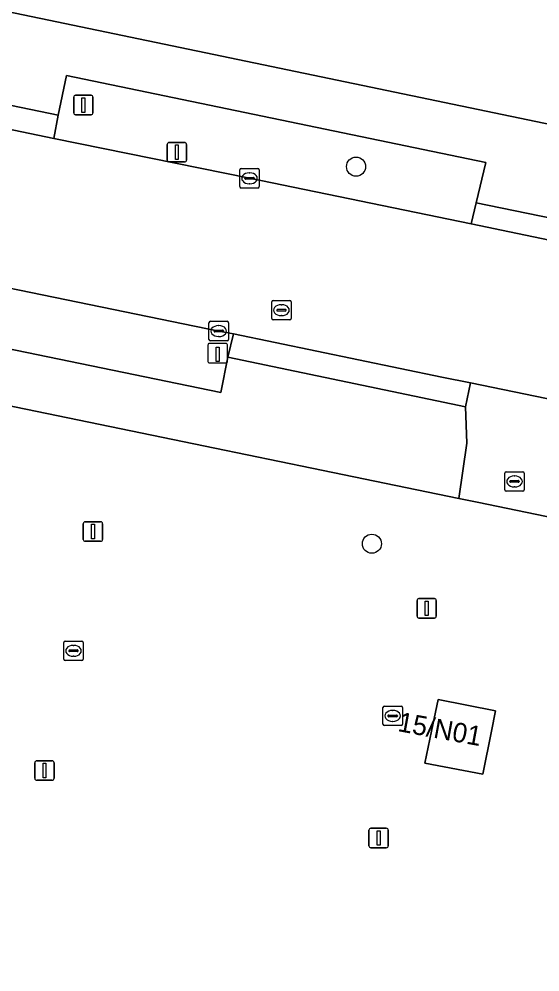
# Model space of a CAD drawing. Extents: x 157692 to 159674, y 381452 to 383291.
# Drawn here: x 158337.74 to 158364.44, y 382487.65 to 382536.5 of the extents above; entities that cross this region are included whole.
import ezdxf

# ---------------------------------------------------------------- set-up
doc = ezdxf.new("R2010")
doc.units = 0
for name, color, linetype in [('IMGEO_Berm_groen', 7, 'Continuous'), ('IMGEO_Boom', 7, 'Continuous'), ('IMGEO_Brandkraan', 7, 'Continuous'), ('IMGEO_Erf', 7, 'Continuous'), ('IMGEO_Kolk', 7, 'Continuous'), ('IMGEO_Lichtmast', 7, 'Continuous'), ('IMGEO_Paal', 7, 'Continuous'), ('IMGEO_Pand', 7, 'Continuous'), ('IMGEO_Pand_nummerreeks', 7, 'Continuous'), ('IMGEO_Rijbaan_lokaal_gesloten', 7, 'Continuous'), ('IMGEO_Rioolput', 7, 'Continuous'), ('IMGEO_Verkeersbordpaal', 7, 'Continuous'), ('IMGEO_Voetpad_open', 7, 'Continuous')]:
    doc.layers.add(name, color=color, linetype=linetype)

msp = doc.modelspace()

# ---------------------------------------------------------------- linework, layer by layer
at = {"layer": 'IMGEO_Berm_groen'}
for points in [[(158361.667, 382529.148), (158340.165, 382533.618), (158339.75, 382531.581), (158339.525, 382530.385), (158349.553, 382528.338), (158360.924, 382525.998), (158361.181, 382527.088)], [(158348.451, 382519.172), (158348.728, 382520.358), (158347.973, 382520.508), (158326.867, 382524.85), (158306.84, 382528.987), (158300.233, 382530.369), (158299.595, 382527.37), (158325.936, 382521.917), (158348.088, 382517.356)]]:
    msp.add_lwpolyline(points, close=True, dxfattribs=at)
at = {"layer": 'IMGEO_Boom'}
for centre in [(158355.014, 382528.936), (158355.828, 382509.603)]:
    msp.add_circle(centre, 0.489, dxfattribs=at)
at = {"layer": 'IMGEO_Brandkraan'}
for p, q in [((158362.638, 382512.37), (158362.638, 382513.222)), ((158362.713, 382513.296), (158363.565, 382513.296)), ((158363.126, 382513.076), (158363.151, 382513.076)), ((158363.639, 382513.222), (158363.639, 382512.37)), ((158362.897, 382512.79), (158362.897, 382512.802)), ((158363.335, 382512.753), (158362.937, 382512.753)), ((158362.94, 382512.839), (158363.338, 382512.839)), ((158363.149, 382512.516), (158363.124, 382512.516)), ((158363.381, 382512.802), (158363.381, 382512.79)), ((158363.565, 382512.296), (158362.713, 382512.296))]:
    msp.add_line(p, q, dxfattribs=at)
for points in [[(158362.638, 382512.37), (158362.638, 382513.222)], [(158362.713, 382513.296), (158363.565, 382513.296)], [(158363.639, 382513.222), (158363.639, 382512.37)], [(158363.565, 382512.296), (158362.713, 382512.296)]]:
    msp.add_lwpolyline(points, dxfattribs=at)
for centre, radius, start, end in [((158362.715, 382513.22), 0.0765, 91.552, 178.448), ((158362.715, 382513.22), 0.0765, 91.552, 178.448), ((158363.563, 382513.22), 0.0765, 1.552, 88.448), ((158363.563, 382513.22), 0.0765, 1.552, 88.448), ((158362.715, 382512.372), 0.0765, 181.552, 268.448), ((158362.715, 382512.372), 0.0765, 181.552, 268.448), ((158362.937, 382512.799), 0.0403, 85.8775, 175.7526), ((158362.934, 382512.789), 0.0366, 178.938, 274.7102), ((158363.338, 382512.796), 0.043, 264.8664, 352.4533), ((158363.342, 382512.801), 0.0386, 1.7309, 96.639), ((158363.563, 382512.372), 0.0765, 271.552, 358.448), ((158363.563, 382512.372), 0.0765, 271.552, 358.448)]:
    msp.add_arc(centre, radius, start, end, dxfattribs=at)
for centre, major_axis, ratio, start_param, end_param in [((158363.125, 382512.796), (-0.387, 0.002), 0.722429, 4.712389, 7.853982), ((158363.15, 382512.796), (-0.39, 0.002), 0.717154, 1.570796, 4.712389)]:
    msp.add_ellipse(centre, major_axis=major_axis, ratio=ratio, start_param=start_param, end_param=end_param, dxfattribs=at)
at = {"layer": 'IMGEO_Erf'}
for points in [[(158195.722, 382566.191), (158274.782, 382549.891), (158311.051, 382542.412), (158311.095, 382542.581), (158321.419, 382540.176), (158391.337, 382525.614), (158405.273, 382522.711), (158421.57, 382519.396), (158421.623, 382519.691), (158430.232, 382517.917), (158430.22, 382517.771), (158448.226, 382514.066), (158448.261, 382514.179), (158456.419, 382512.52)], [(158458.989, 382487.647), (158450.596, 382489.334), (158438.61, 382491.745), (158439.424, 382495.671), (158432.629, 382497.066), (158418.401, 382499.986), (158418.333, 382500), (158413.381, 382501.016), (158406.934, 382502.34), (158402.173, 382503.317), (158400.677, 382503.624), (158376.192, 382508.649), (158371.058, 382509.707), (158361.312, 382511.716), (158360.284, 382511.928), (158352.753, 382513.48), (158347.768, 382514.508), (158288.641, 382526.697), (158286.766, 382527.066)]]:
    msp.add_lwpolyline(points, dxfattribs=at)
msp.add_lwpolyline([(158358.541, 382498.353), (158358.882, 382500), (158359.217, 382501.622), (158362.165, 382501.041), (158361.958, 382500), (158361.519, 382497.796)], close=True, dxfattribs=at)
at = {"layer": 'IMGEO_Kolk'}
for p, q in [((158349.053, 382527.913), (158349.053, 382528.765)), ((158349.128, 382528.839), (158349.98, 382528.839)), ((158349.541, 382528.619), (158349.566, 382528.619)), ((158350.054, 382528.765), (158350.054, 382527.913)), ((158349.312, 382528.333), (158349.312, 382528.345)), ((158349.75, 382528.296), (158349.352, 382528.296)), ((158349.355, 382528.382), (158349.753, 382528.382)), ((158349.564, 382528.059), (158349.539, 382528.059)), ((158349.796, 382528.345), (158349.796, 382528.333)), ((158349.98, 382527.839), (158349.128, 382527.839)), ((158347.476, 382520.08), (158347.476, 382520.932)), ((158347.551, 382521.006), (158348.403, 382521.006)), ((158347.964, 382520.786), (158347.989, 382520.786)), ((158348.477, 382520.932), (158348.477, 382520.08)), ((158347.735, 382520.5), (158347.735, 382520.512)), ((158348.173, 382520.463), (158347.775, 382520.463)), ((158347.778, 382520.549), (158348.176, 382520.549)), ((158347.987, 382520.226), (158347.962, 382520.226)), ((158348.219, 382520.512), (158348.219, 382520.5)), ((158348.403, 382520.006), (158347.551, 382520.006)), ((158340.105, 382504.613), (158340.957, 382504.613)), ((158340.03, 382503.687), (158340.03, 382504.539)), ((158340.289, 382504.107), (158340.289, 382504.119)), ((158340.727, 382504.07), (158340.329, 382504.07)), ((158340.332, 382504.156), (158340.73, 382504.156)), ((158340.518, 382504.393), (158340.543, 382504.393)), ((158340.773, 382504.119), (158340.773, 382504.107)), ((158341.031, 382504.539), (158341.031, 382503.687)), ((158340.957, 382503.613), (158340.105, 382503.613)), ((158340.541, 382503.833), (158340.516, 382503.833)), ((158356.393, 382500.349), (158356.393, 382501.201)), ((158356.468, 382501.275), (158357.32, 382501.275)), ((158357.394, 382501.201), (158357.394, 382500.349)), ((158356.652, 382500.769), (158356.652, 382500.781)), ((158357.09, 382500.732), (158356.692, 382500.732)), ((158356.695, 382500.818), (158357.093, 382500.818)), ((158356.881, 382501.055), (158356.906, 382501.055)), ((158357.136, 382500.781), (158357.136, 382500.769)), ((158357.32, 382500.275), (158356.468, 382500.275)), ((158356.904, 382500.495), (158356.879, 382500.495))]:
    msp.add_line(p, q, dxfattribs=at)
for points in [[(158349.053, 382527.913), (158349.053, 382528.765)], [(158349.128, 382528.839), (158349.98, 382528.839)], [(158350.054, 382528.765), (158350.054, 382527.913)], [(158349.98, 382527.839), (158349.128, 382527.839)], [(158347.476, 382520.08), (158347.476, 382520.932)], [(158347.551, 382521.006), (158348.403, 382521.006)], [(158348.477, 382520.932), (158348.477, 382520.08)], [(158348.403, 382520.006), (158347.551, 382520.006)], [(158340.105, 382504.613), (158340.957, 382504.613)], [(158340.03, 382503.687), (158340.03, 382504.539)], [(158341.031, 382504.539), (158341.031, 382503.687)], [(158340.957, 382503.613), (158340.105, 382503.613)], [(158356.393, 382500.349), (158356.393, 382501.201)], [(158356.468, 382501.275), (158357.32, 382501.275)], [(158357.394, 382501.201), (158357.394, 382500.349)], [(158357.32, 382500.275), (158356.468, 382500.275)]]:
    msp.add_lwpolyline(points, dxfattribs=at)
for centre, radius, start, end in [((158349.13, 382528.763), 0.0765, 91.552, 178.448), ((158349.13, 382528.763), 0.0765, 91.552, 178.448), ((158349.978, 382528.763), 0.0765, 1.552, 88.448), ((158349.978, 382528.763), 0.0765, 1.552, 88.448), ((158349.352, 382528.342), 0.0403, 85.8775, 175.7526), ((158349.349, 382528.332), 0.0366, 178.938, 274.7102), ((158349.753, 382528.339), 0.043, 264.8664, 352.4533), ((158349.757, 382528.344), 0.0386, 1.7309, 96.639), ((158349.13, 382527.915), 0.0765, 181.552, 268.448), ((158349.13, 382527.915), 0.0765, 181.552, 268.448), ((158349.978, 382527.915), 0.0765, 271.552, 358.448), ((158349.978, 382527.915), 0.0765, 271.552, 358.448), ((158347.553, 382520.93), 0.0765, 91.552, 178.448), ((158347.553, 382520.93), 0.0765, 91.552, 178.448), ((158348.401, 382520.93), 0.0765, 1.552, 88.448), ((158348.401, 382520.93), 0.0765, 1.552, 88.448), ((158347.775, 382520.509), 0.0403, 85.8775, 175.7526), ((158347.772, 382520.499), 0.0366, 178.938, 274.7102), ((158348.176, 382520.506), 0.043, 264.8664, 352.4533), ((158348.18, 382520.511), 0.0386, 1.7309, 96.639), ((158347.553, 382520.082), 0.0765, 181.552, 268.448), ((158347.553, 382520.082), 0.0765, 181.552, 268.448), ((158348.401, 382520.082), 0.0765, 271.552, 358.448), ((158348.401, 382520.082), 0.0765, 271.552, 358.448), ((158340.107, 382504.537), 0.0765, 91.552, 178.448), ((158340.107, 382504.537), 0.0765, 91.552, 178.448), ((158340.955, 382504.537), 0.0765, 1.552, 88.448), ((158340.955, 382504.537), 0.0765, 1.552, 88.448), ((158340.329, 382504.116), 0.0403, 85.8775, 175.7526), ((158340.326, 382504.106), 0.0366, 178.938, 274.7102), ((158340.73, 382504.113), 0.043, 264.8664, 352.4533), ((158340.734, 382504.118), 0.0386, 1.7309, 96.639), ((158340.107, 382503.689), 0.0765, 181.552, 268.448), ((158340.107, 382503.689), 0.0765, 181.552, 268.448), ((158340.955, 382503.689), 0.0765, 271.552, 358.448), ((158340.955, 382503.689), 0.0765, 271.552, 358.448), ((158356.47, 382501.199), 0.0765, 91.552, 178.448), ((158356.47, 382501.199), 0.0765, 91.552, 178.448), ((158357.318, 382501.199), 0.0765, 1.552, 88.448), ((158357.318, 382501.199), 0.0765, 1.552, 88.448), ((158356.692, 382500.778), 0.0403, 85.8775, 175.7526), ((158356.689, 382500.768), 0.0366, 178.938, 274.7102), ((158357.093, 382500.775), 0.043, 264.8664, 352.4533), ((158357.097, 382500.78), 0.0386, 1.7309, 96.639), ((158356.47, 382500.351), 0.0765, 181.552, 268.448), ((158356.47, 382500.351), 0.0765, 181.552, 268.448), ((158357.318, 382500.351), 0.0765, 271.552, 358.448), ((158357.318, 382500.351), 0.0765, 271.552, 358.448)]:
    msp.add_arc(centre, radius, start, end, dxfattribs=at)
for centre, major_axis, ratio, start_param, end_param in [((158349.54, 382528.339), (-0.387, 0.002), 0.722429, 4.712389, 7.853982), ((158349.565, 382528.339), (-0.39, 0.002), 0.717154, 1.570796, 4.712389), ((158347.963, 382520.506), (-0.387, 0.002), 0.722429, 4.712389, 7.853982), ((158347.988, 382520.506), (-0.39, 0.002), 0.717154, 1.570796, 4.712389), ((158340.517, 382504.113), (-0.387, 0.002), 0.722429, 4.712389, 7.853982), ((158340.542, 382504.113), (-0.39, 0.002), 0.717154, 1.570796, 4.712389), ((158356.88, 382500.775), (-0.387, 0.002), 0.722429, 4.712389, 7.853982), ((158356.905, 382500.775), (-0.39, 0.002), 0.717154, 1.570796, 4.712389)]:
    msp.add_ellipse(centre, major_axis=major_axis, ratio=ratio, start_param=start_param, end_param=end_param, dxfattribs=at)
at = {"layer": 'IMGEO_Lichtmast'}
for p, q in [((158345.335, 382529.277), (158345.335, 382530.077)), ((158345.335, 382530.077), (158345.335, 382529.277)), ((158345.435, 382530.177), (158346.225, 382530.177)), ((158346.225, 382530.177), (158345.435, 382530.177)), ((158346.325, 382530.077), (158346.325, 382529.277)), ((158346.325, 382529.277), (158346.325, 382530.077)), ((158346.225, 382529.177), (158345.435, 382529.177)), ((158345.435, 382529.177), (158346.225, 382529.177)), ((158341.032, 382509.827), (158341.032, 382510.627)), ((158341.032, 382510.627), (158341.032, 382509.827)), ((158341.132, 382510.727), (158341.922, 382510.727)), ((158341.922, 382510.727), (158341.132, 382510.727)), ((158342.022, 382510.627), (158342.022, 382509.827)), ((158342.022, 382509.827), (158342.022, 382510.627)), ((158341.922, 382509.727), (158341.132, 382509.727)), ((158341.132, 382509.727), (158341.922, 382509.727)), ((158358.141, 382505.89), (158358.141, 382506.69)), ((158358.141, 382506.69), (158358.141, 382505.89)), ((158358.241, 382506.79), (158359.031, 382506.79)), ((158359.031, 382506.79), (158358.241, 382506.79)), ((158359.131, 382506.69), (158359.131, 382505.89)), ((158359.131, 382505.89), (158359.131, 382506.69)), ((158359.031, 382505.79), (158358.241, 382505.79)), ((158358.241, 382505.79), (158359.031, 382505.79)), ((158338.548, 382497.574), (158338.548, 382498.374)), ((158338.548, 382498.374), (158338.548, 382497.574)), ((158338.648, 382498.474), (158339.438, 382498.474)), ((158339.438, 382498.474), (158338.648, 382498.474)), ((158339.538, 382498.374), (158339.538, 382497.574)), ((158339.538, 382497.574), (158339.538, 382498.374)), ((158339.438, 382497.474), (158338.648, 382497.474)), ((158338.648, 382497.474), (158339.438, 382497.474)), ((158355.678, 382494.114), (158355.678, 382494.914)), ((158355.678, 382494.914), (158355.678, 382494.114)), ((158355.778, 382495.014), (158356.568, 382495.014)), ((158356.568, 382495.014), (158355.778, 382495.014)), ((158356.668, 382494.914), (158356.668, 382494.114)), ((158356.668, 382494.114), (158356.668, 382494.914)), ((158356.568, 382494.014), (158355.778, 382494.014)), ((158355.778, 382494.014), (158356.568, 382494.014))]:
    msp.add_line(p, q, dxfattribs=at)
for points in [[(158345.755, 382530.052), (158345.905, 382530.052), (158345.905, 382529.302), (158345.755, 382529.302), (158345.755, 382530.052)], [(158341.452, 382510.602), (158341.602, 382510.602), (158341.602, 382509.852), (158341.452, 382509.852), (158341.452, 382510.602)], [(158358.561, 382506.665), (158358.711, 382506.665), (158358.711, 382505.915), (158358.561, 382505.915), (158358.561, 382506.665)], [(158338.968, 382498.349), (158339.118, 382498.349), (158339.118, 382497.599), (158338.968, 382497.599), (158338.968, 382498.349)], [(158356.098, 382494.889), (158356.248, 382494.889), (158356.248, 382494.139), (158356.098, 382494.139), (158356.098, 382494.889)]]:
    msp.add_lwpolyline(points, dxfattribs=at)
for centre, start, end in [((158345.435, 382530.077), 90, 180), ((158345.435, 382530.077), 90, 180), ((158346.225, 382530.077), 0, 90), ((158346.225, 382530.077), 360, 90), ((158345.435, 382529.277), 180, 270), ((158345.435, 382529.277), 180, 270), ((158346.225, 382529.277), 270, 0), ((158346.225, 382529.277), 270, 0), ((158341.132, 382510.627), 90, 180), ((158341.132, 382510.627), 90, 180), ((158341.922, 382510.627), 0, 90), ((158341.922, 382510.627), 360, 90), ((158341.132, 382509.827), 180, 270), ((158341.132, 382509.827), 180, 270), ((158341.922, 382509.827), 270, 0), ((158341.922, 382509.827), 270, 0), ((158358.241, 382506.69), 90, 180), ((158358.241, 382506.69), 90, 180), ((158359.031, 382506.69), 0, 90), ((158359.031, 382506.69), 360, 90), ((158358.241, 382505.89), 180, 270), ((158358.241, 382505.89), 180, 270), ((158359.031, 382505.89), 270, 0), ((158359.031, 382505.89), 270, 0), ((158338.648, 382498.374), 90, 180), ((158338.648, 382498.374), 90, 180), ((158339.438, 382498.374), 0, 90), ((158339.438, 382498.374), 360, 90), ((158338.648, 382497.574), 180, 270), ((158338.648, 382497.574), 180, 270), ((158339.438, 382497.574), 270, 0), ((158339.438, 382497.574), 270, 0), ((158355.778, 382494.914), 90, 180), ((158355.778, 382494.914), 90, 180), ((158356.568, 382494.914), 0, 90), ((158356.568, 382494.914), 360, 90), ((158355.778, 382494.114), 180, 270), ((158355.778, 382494.114), 180, 270), ((158356.568, 382494.114), 270, 0), ((158356.568, 382494.114), 270, 0)]:
    msp.add_arc(centre, 0.1, start, end, dxfattribs=at)
at = {"layer": 'IMGEO_Paal'}
for p, q in [((158347.422, 382519.787), (158347.422, 382518.946)), ((158347.422, 382519.787), (158347.422, 382518.946)), ((158348.338, 382519.871), (158347.497, 382519.871)), ((158348.338, 382519.871), (158347.497, 382519.871)), ((158348.422, 382518.955), (158348.422, 382519.796)), ((158348.422, 382518.955), (158348.422, 382519.796)), ((158347.506, 382518.871), (158348.347, 382518.871)), ((158347.506, 382518.871), (158348.347, 382518.871))]:
    msp.add_line(p, q, dxfattribs=at)
msp.add_lwpolyline([(158347.837, 382519.684), (158347.997, 382519.684), (158347.997, 382518.951), (158347.837, 382518.951), (158347.837, 382519.684)], dxfattribs=at)
for centre, start, end in [((158347.5, 382519.793), 92.4484, 184.2845), ((158347.5, 382519.793), 92.4484, 184.2845), ((158348.344, 382519.793), 2.4484, 94.2845), ((158348.344, 382519.793), 2.4484, 94.2845), ((158347.5, 382518.949), 182.4484, 274.2845), ((158347.5, 382518.949), 182.4484, 274.2845), ((158348.344, 382518.949), 272.4484, 4.2845), ((158348.344, 382518.949), 272.4484, 4.2845)]:
    msp.add_arc(centre, 0.0779, start, end, dxfattribs=at)
at = {"layer": 'IMGEO_Pand'}
msp.add_lwpolyline([(158358.541, 382498.353), (158361.519, 382497.796), (158361.958, 382500), (158362.165, 382501.041), (158359.217, 382501.622), (158358.882, 382500)], close=True, dxfattribs=at)
at = {"layer": 'IMGEO_Rijbaan_lokaal_gesloten'}
for points in [[(158455.234, 382506.703), (158447.039, 382508.382), (158446.823, 382508.402), (158441.115, 382509.579), (158429.075, 382512.06), (158420.38, 382513.822), (158412.665, 382515.4), (158407.689, 382516.417), (158403.558, 382517.279), (158396.686, 382518.681), (158388.786, 382520.283), (158370.569, 382524.027), (158368.871, 382524.339), (158360.924, 382525.998), (158349.553, 382528.338), (158339.525, 382530.385), (158331.802, 382531.993)], [(158326.867, 382524.85), (158347.973, 382520.508), (158348.728, 382520.358), (158359.412, 382518.151), (158360.882, 382517.848), (158368.095, 382516.36), (158373.027, 382515.353), (158377.134, 382514.514), (158388.116, 382512.3), (158403.257, 382509.189), (158406.163, 382508.592), (158408.127, 382508.192), (158414.605, 382506.871), (158419.699, 382505.833), (158426.214, 382504.505), (158433.869, 382502.92), (158436.477, 382502.38), (158441.03, 382501.451), (158447.261, 382500.179), (158448.135, 382500), (158466.8, 382496.177)]]:
    msp.add_lwpolyline(points, dxfattribs=at)
at = {"layer": 'IMGEO_Rioolput'}
for p, q in [((158350.691, 382521.152), (158350.691, 382522.004)), ((158350.766, 382522.078), (158351.618, 382522.078)), ((158351.179, 382521.858), (158351.204, 382521.858)), ((158351.692, 382522.004), (158351.692, 382521.152)), ((158350.95, 382521.572), (158350.95, 382521.584)), ((158351.388, 382521.535), (158350.99, 382521.535)), ((158350.993, 382521.621), (158351.391, 382521.621)), ((158351.202, 382521.298), (158351.177, 382521.298)), ((158351.434, 382521.584), (158351.434, 382521.572)), ((158351.618, 382521.078), (158350.766, 382521.078))]:
    msp.add_line(p, q, dxfattribs=at)
for points in [[(158350.691, 382521.152), (158350.691, 382522.004)], [(158350.766, 382522.078), (158351.618, 382522.078)], [(158351.692, 382522.004), (158351.692, 382521.152)], [(158351.618, 382521.078), (158350.766, 382521.078)]]:
    msp.add_lwpolyline(points, dxfattribs=at)
for centre, radius, start, end in [((158350.768, 382522.002), 0.0765, 91.552, 178.448), ((158350.768, 382522.002), 0.0765, 91.552, 178.448), ((158351.616, 382522.002), 0.0765, 1.552, 88.448), ((158351.616, 382522.002), 0.0765, 1.552, 88.448), ((158350.99, 382521.581), 0.0403, 85.8775, 175.7526), ((158350.987, 382521.571), 0.0366, 178.938, 274.7102), ((158351.391, 382521.578), 0.043, 264.8664, 352.4533), ((158351.395, 382521.583), 0.0386, 1.7309, 96.639), ((158350.768, 382521.154), 0.0765, 181.552, 268.448), ((158350.768, 382521.154), 0.0765, 181.552, 268.448), ((158351.616, 382521.154), 0.0765, 271.552, 358.448), ((158351.616, 382521.154), 0.0765, 271.552, 358.448)]:
    msp.add_arc(centre, radius, start, end, dxfattribs=at)
for centre, major_axis, ratio, start_param, end_param in [((158351.178, 382521.578), (-0.387, 0.002), 0.722429, 4.712389, 7.853982), ((158351.203, 382521.578), (-0.39, 0.002), 0.717154, 1.570796, 4.712389)]:
    msp.add_ellipse(centre, major_axis=major_axis, ratio=ratio, start_param=start_param, end_param=end_param, dxfattribs=at)
at = {"layer": 'IMGEO_Verkeersbordpaal'}
for p, q in [((158340.54, 382531.695), (158340.54, 382532.495)), ((158340.54, 382532.495), (158340.54, 382531.695)), ((158340.64, 382532.595), (158341.43, 382532.595)), ((158341.43, 382532.595), (158340.64, 382532.595)), ((158341.53, 382532.495), (158341.53, 382531.695)), ((158341.53, 382531.695), (158341.53, 382532.495)), ((158341.43, 382531.595), (158340.64, 382531.595)), ((158340.64, 382531.595), (158341.43, 382531.595))]:
    msp.add_line(p, q, dxfattribs=at)
msp.add_lwpolyline([(158340.96, 382532.47), (158341.11, 382532.47), (158341.11, 382531.72), (158340.96, 382531.72), (158340.96, 382532.47)], dxfattribs=at)
for centre, start, end in [((158340.64, 382532.495), 90, 180), ((158340.64, 382532.495), 90, 180), ((158341.43, 382532.495), 0, 90), ((158341.43, 382532.495), 360, 90), ((158340.64, 382531.695), 180, 270), ((158340.64, 382531.695), 180, 270), ((158341.43, 382531.695), 270, 0), ((158341.43, 382531.695), 270, 0)]:
    msp.add_arc(centre, 0.1, start, end, dxfattribs=at)
at = {"layer": 'IMGEO_Voetpad_open'}
for points in [[(158430.22, 382517.771), (158430.232, 382517.917), (158421.623, 382519.691), (158421.57, 382519.396), (158405.273, 382522.711), (158391.337, 382525.614), (158321.419, 382540.176), (158311.095, 382542.581), (158311.051, 382542.412), (158274.782, 382549.891), (158195.722, 382566.191)], [(158332.059, 382533.173), (158339.75, 382531.581), (158340.165, 382533.618), (158361.667, 382529.148), (158361.181, 382527.088), (158369.081, 382525.461), (158369.488, 382527.506), (158389.473, 382523.332), (158389.065, 382521.436), (158396.948, 382519.807), (158397.343, 382521.703), (158404.512, 382520.235), (158413.282, 382518.467), (158412.913, 382516.552), (158429.271, 382513.144), (158429.668, 382515.105), (158441.735, 382512.608), (158441.325, 382510.606), (158447.212, 382509.403), (158455.416, 382507.727)], [(158281.725, 382528.042), (158286.738, 382527.074), (158286.766, 382527.066), (158288.641, 382526.697), (158347.768, 382514.508), (158352.753, 382513.48), (158360.284, 382511.928), (158360.691, 382514.764), (158360.631, 382516.626), (158359.15, 382516.931), (158348.451, 382519.172), (158348.088, 382517.356), (158325.936, 382521.917), (158299.595, 382527.37), (158300.233, 382530.369)]]:
    msp.add_lwpolyline(points, dxfattribs=at)
for points in [[(158331.802, 382531.993), (158339.525, 382530.385), (158339.75, 382531.581), (158332.059, 382533.173)], [(158369.081, 382525.461), (158361.181, 382527.088), (158360.924, 382525.998), (158368.871, 382524.339)], [(158360.882, 382517.848), (158359.412, 382518.151), (158348.728, 382520.358), (158348.451, 382519.172), (158359.15, 382516.931), (158360.631, 382516.626)], [(158360.691, 382514.764), (158360.284, 382511.928), (158361.312, 382511.716), (158371.058, 382509.707), (158371.713, 382512.508), (158373.027, 382515.353), (158368.095, 382516.36), (158360.882, 382517.848), (158360.631, 382516.626)]]:
    msp.add_lwpolyline(points, close=True, dxfattribs=at)

# ---------------------------------------------------------------- texts
at = {"layer": 'IMGEO_Pand_nummerreeks'}
msp.add_text('15/N01', height=1, rotation=349.6111, dxfattribs=at).set_placement((158357.112, 382500.001))

doc.saveas('drawing.dxf')
